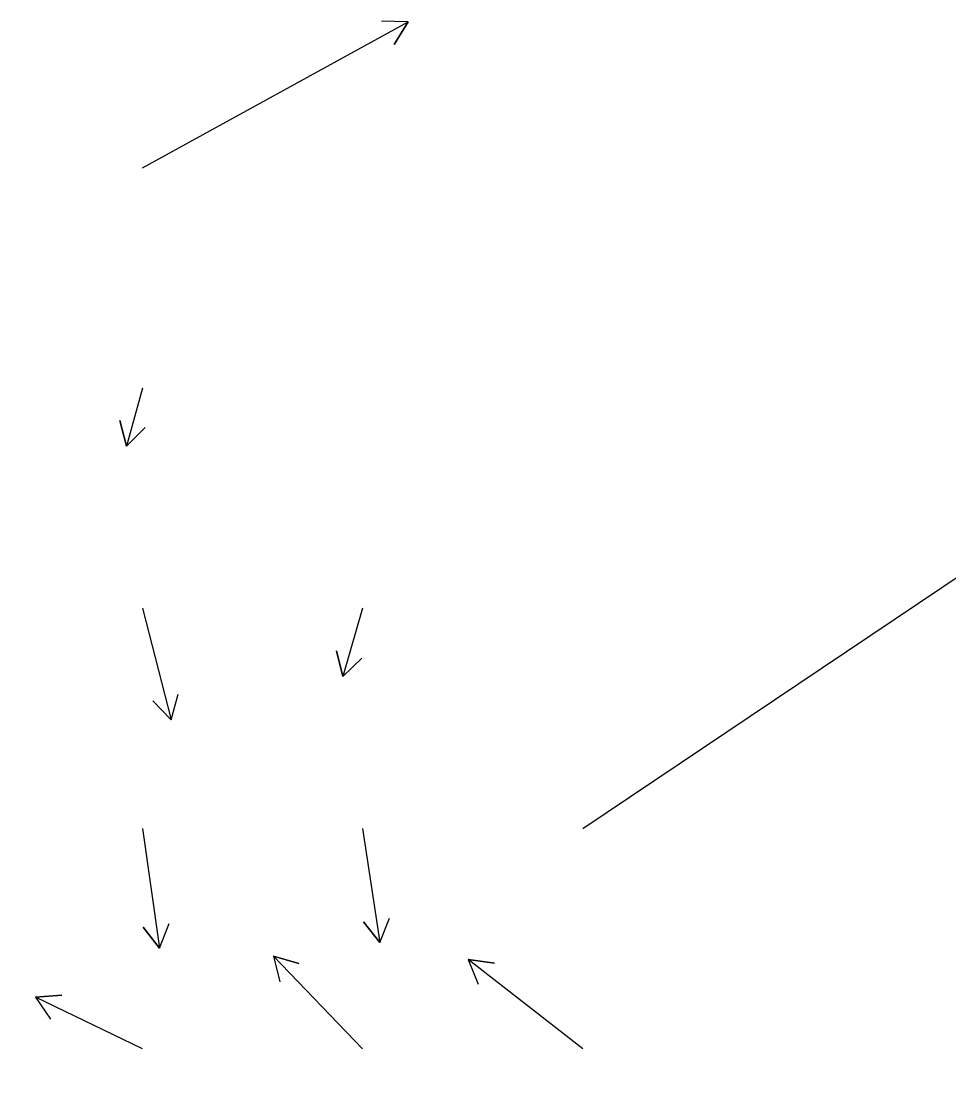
# Model space of a CAD drawing. Extents: x 954385 to 988206, y 1868364 to 1924553.
# Drawn here: x 957329.6 to 957540.2, y 1920710.5 to 1920952.2 of the extents above; entities that cross this region are included whole.
import ezdxf

# ---------------------------------------------------------------- set-up
doc = ezdxf.new("R2010")
doc.units = 0
doc.layers.add('Default', color=7, linetype='Continuous')
doc.layers.add('Slopes', color=7, linetype='Continuous')

msp = doc.modelspace()

# ---------------------------------------------------------------- linework, layer by layer
at = {"layer": 'Default'}
msp.add_arc((966995.78, 1926764.93), 11459.16, 211.460692, 214.075074, dxfattribs=at)
at = {"layer": 'Slopes'}
for points in [[(957357.13, 1920918.93), (957417.43, 1920952.06), (957414.32, 1920946.93), (957417.43, 1920952.06), (957411.44, 1920952.19)], [(957457.13, 1920768.93), (957620.34, 1920878.5), (957617.7, 1920873.11), (957620.34, 1920878.5), (957614.36, 1920878.09)], [(957357.13, 1920868.93), (957353.5, 1920855.73), (957351.98, 1920861.53), (957353.5, 1920855.73), (957357.77, 1920859.94)], [(957357.13, 1920818.93), (957363.67, 1920793.62), (957359.47, 1920797.9), (957363.67, 1920793.62), (957365.28, 1920799.4)], [(957407.13, 1920818.93), (957402.63, 1920803.41), (957401.19, 1920809.24), (957402.63, 1920803.41), (957406.96, 1920807.57)], [(957357.13, 1920768.93), (957361, 1920741.79), (957357.3, 1920746.51), (957361, 1920741.79), (957363.24, 1920747.35)], [(957407.13, 1920768.93), (957411.03, 1920743.02), (957407.29, 1920747.72), (957411.03, 1920743.02), (957413.22, 1920748.61)], [(957407.13, 1920718.93), (957386.91, 1920739.95), (957392.67, 1920738.28), (957386.91, 1920739.95), (957388.35, 1920734.12)], [(957457.13, 1920718.93), (957431.11, 1920739.19), (957437.05, 1920738.36), (957431.11, 1920739.19), (957433.36, 1920733.63)], [(957357.13, 1920718.93), (957332.88, 1920730.62), (957338.86, 1920731.07), (957332.88, 1920730.62), (957336.26, 1920725.66)]]:
    msp.add_lwpolyline(points, dxfattribs=at)

doc.saveas('drawing.dxf')
